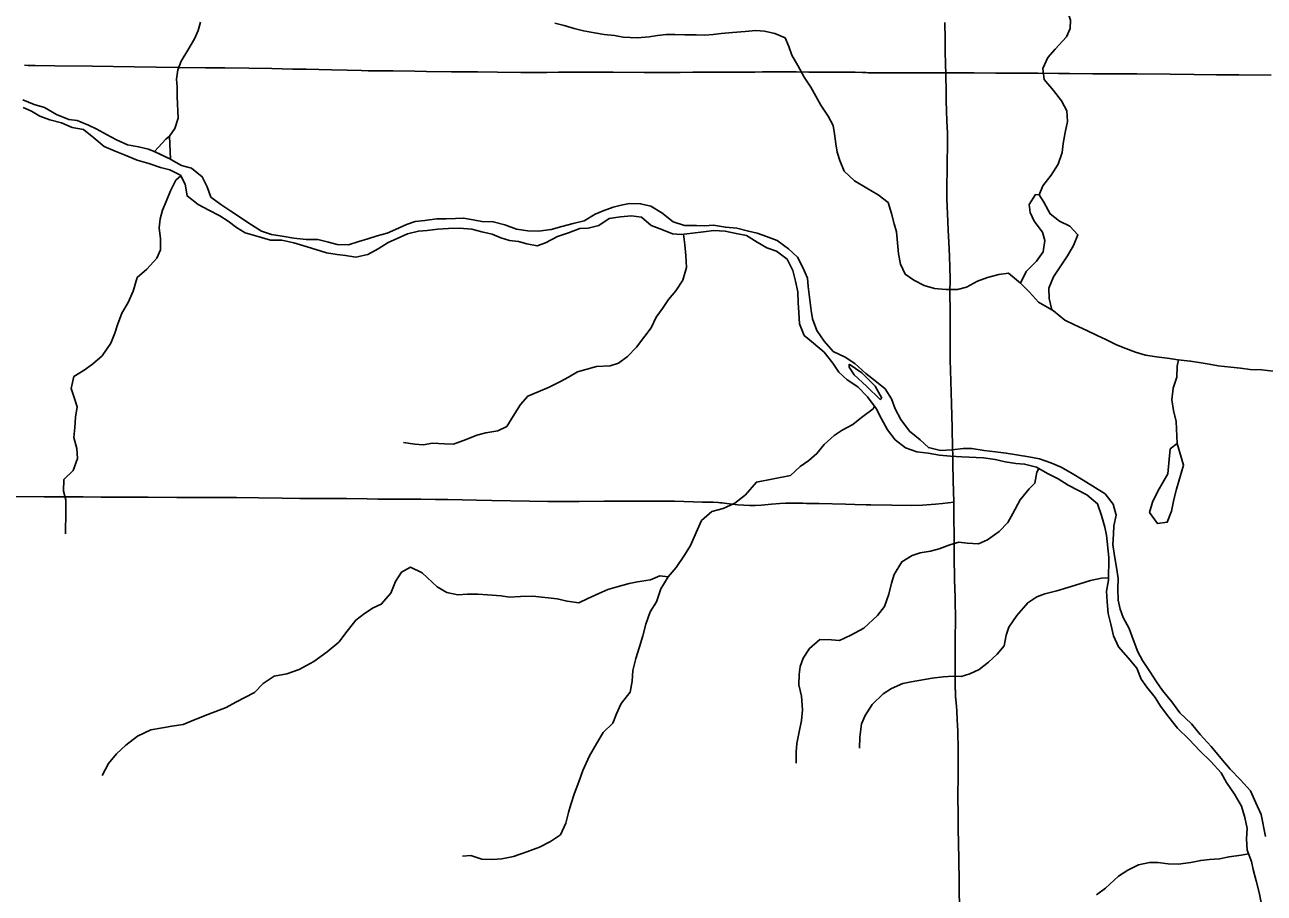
# Model space of a CAD drawing. Extents: x -87 to 2145, y -2128 to 440.
# Drawn here: x 120.1 to 158.42, y -963.04 to -936.21 of the extents above; entities that cross this region are included whole.
import ezdxf

# ---------------------------------------------------------------- set-up
doc = ezdxf.new("R2010")
doc.units = 0
for name, color, linetype in [('GM_X_County_Road', 7, 'Continuous'), ('GM_X_Major_River', 7, 'Continuous'), ('GM_X_Minor_Lake', 7, 'Continuous'), ('GM_X_Minor_River', 7, 'Continuous'), ('GM_X_Township_Road', 7, 'Continuous')]:
    doc.layers.add(name, color=color, linetype=linetype)

msp = doc.modelspace()

# ---------------------------------------------------------------- linework, layer by layer
at = {"layer": 'GM_X_County_Road'}
for points in [[(120.094, -937.453), (120.206, -937.46), (120.419, -937.465), (121.027, -937.476), (122.191, -937.488), (123.487, -937.503), (124.16, -937.51), (124.865, -937.52), (125.685, -937.535), (126.292, -937.537), (127.03, -937.547), (127.735, -937.559), (128.375, -937.572), (128.801, -937.579), (129.589, -937.593), (130.064, -937.604), (130.507, -937.617), (130.72, -937.623), (130.966, -937.627), (131.49, -937.632), (132.163, -937.642), (132.524, -937.645), (133.294, -937.656), (133.606, -937.659), (134.098, -937.662), (134.721, -937.669), (135.442, -937.676), (135.605, -937.675), (136.244, -937.675), (136.605, -937.672), (136.818, -937.672), (137.064, -937.671), (137.671, -937.67), (138.147, -937.671), (138.295, -937.671), (139.246, -937.676), (139.787, -937.679), (140.36, -937.676), (140.753, -937.674), (141.243, -937.67), (141.62, -937.67), (142.242, -937.671), (142.569, -937.667), (142.667, -937.666), (142.913, -937.661), (143.421, -937.661), (143.683, -937.659), (143.962, -937.663), (144.339, -937.667), (144.667, -937.669), (145.043, -937.667), (145.567, -937.673), (145.713, -937.673), (145.775, -937.672), (146.002, -937.677), (146.083, -937.68), (146.115, -937.681), (146.178, -937.688), (146.472, -937.691), (147.061, -937.693), (147.176, -937.693), (147.487, -937.689), (147.651, -937.69), (147.749, -937.689), (148.106, -937.691), (148.573, -937.692)], [(148.573, -937.692), (149, -937.694), (149.268, -937.695), (149.449, -937.692), (150.121, -937.698), (150.449, -937.699), (150.908, -937.701), (151.416, -937.705), (152.056, -937.712), (152.4, -937.715), (153.121, -937.72), (153.449, -937.721), (154.055, -937.721), (154.482, -937.723), (155.515, -937.733), (156.253, -937.74), (156.942, -937.748), (157.631, -937.753), (158.632, -937.761)]]:
    msp.add_lwpolyline(points, dxfattribs=at)
at = {"layer": 'GM_X_Major_River'}
for p, q in [((124.105, -940.116), (124.603, -940.358)), ((124.108, -940.117), (124.605, -940.359)), ((145.583, -946.69), (145.587, -946.787)), ((146.549, -947.788), (146.596, -947.743))]:
    msp.add_line(p, q, dxfattribs=at)
for points in [[(120.041, -938.526), (120.39, -938.672), (120.708, -938.757), (121.085, -938.974), (121.463, -939.131), (121.723, -939.165), (122.071, -939.311), (122.329, -939.435), (122.627, -939.591), (122.935, -939.756), (123.273, -939.912), (123.622, -939.978), (123.931, -940.053), (124.105, -940.116)], [(122.557, -939.962), (122.242, -939.695), (121.916, -939.438), (121.567, -939.382), (121.24, -939.235), (120.881, -939.138), (120.563, -939.032), (120.306, -938.876), (120.048, -938.761)], [(124.576, -939.649), (124.465, -939.741), (124.108, -940.117)], [(124.605, -940.359), (124.576, -939.649)], [(152.362, -950.427), (152.045, -950.231), (151.718, -950.074), (151.381, -949.877), (151.013, -949.78), (150.743, -949.765), (150.414, -949.708), (150.105, -949.632), (149.746, -949.585), (149.066, -949.552), (148.716, -949.535), (148.376, -949.499), (148.027, -949.442), (147.677, -949.395), (147.329, -949.278), (147.014, -949.031), (146.77, -948.716), (146.586, -948.382), (146.422, -948.058), (146.159, -947.702), (145.854, -947.396), (145.528, -947.179), (145.273, -946.934), (145.088, -946.66), (144.814, -946.324), (144.489, -946.047), (144.194, -945.801), (144.051, -945.447), (144.027, -945.096), (144.013, -944.795), (144, -944.454), (143.926, -944.122), (143.842, -943.8), (143.669, -943.446), (143.344, -943.199), (143.045, -943.093), (142.748, -942.917), (142.412, -942.72), (142.093, -942.654), (141.754, -942.577), (141.404, -942.56), (141.083, -942.604), (140.742, -942.648), (140.391, -942.681), (140.131, -942.666), (139.793, -942.529), (139.465, -942.403), (139.17, -942.147), (138.86, -942.11), (138.52, -942.134), (138.168, -942.187), (137.854, -942.402), (137.522, -942.485), (137.261, -942.5), (136.908, -942.634), (136.576, -942.748), (136.202, -942.941), (135.94, -943.036), (135.621, -942.969), (135.362, -942.904), (135.092, -942.869), (134.823, -942.784), (134.555, -942.678), (134.236, -942.602), (133.918, -942.516), (133.538, -942.488), (133.197, -942.502), (132.867, -942.525), (132.546, -942.559), (132.275, -942.584), (131.933, -942.668), (131.61, -942.812), (131.337, -942.937), (131.023, -943.131), (130.709, -943.305), (130.337, -943.388), (130.018, -943.332), (129.758, -943.307), (129.429, -943.25), (129.101, -943.144), (128.733, -943.037), (128.424, -942.94), (128.045, -942.863), (127.695, -942.856), (127.347, -942.759), (126.919, -942.631), (126.652, -942.465), (126.385, -942.27), (126.128, -942.105), (125.792, -941.928), (125.464, -941.761), (125.119, -941.494), (125.056, -941.132), (124.912, -940.849), (124.584, -940.692), (124.296, -940.616), (123.938, -940.489), (123.579, -940.392), (123.202, -940.235), (122.894, -940.108), (122.557, -939.962)], [(124.603, -940.358), (124.617, -940.365), (124.944, -940.551), (125.253, -940.636), (125.589, -940.902), (125.744, -941.215), (125.859, -941.528), (126.166, -941.763), (126.473, -941.959)], [(126.473, -941.959), (127.107, -942.39), (127.424, -942.586), (127.733, -942.681), (128.062, -942.737), (128.421, -942.803), (128.801, -942.839), (129.162, -942.835), (129.491, -942.921), (129.76, -942.995), (130.11, -943.001), (130.432, -942.906), (130.704, -942.821), (130.996, -942.725), (131.307, -942.64), (131.559, -942.534), (131.902, -942.379), (132.174, -942.284), (132.465, -942.248), (132.846, -942.205), (133.127, -942.199), (133.417, -942.194), (133.668, -942.178), (133.967, -942.233), (134.236, -942.288), (134.587, -942.293), (134.946, -942.39), (135.304, -942.516), (135.653, -942.572), (135.984, -942.577), (136.375, -942.534), (136.707, -942.439), (137.059, -942.344), (137.391, -942.26), (137.734, -942.055), (137.986, -941.949), (138.288, -941.844), (138.54, -941.778), (138.801, -941.732), (139.141, -941.737), (139.46, -941.813), (139.797, -942.019), (140.143, -942.295), (140.502, -942.411), (140.872, -942.408), (141.122, -942.422), (141.393, -942.396), (141.762, -942.462), (142.112, -942.488), (142.471, -942.584), (142.741, -942.639), (143.029, -942.744), (143.367, -942.87), (143.714, -943.126), (143.99, -943.381), (144.155, -943.705), (144.3, -944.038), (144.325, -944.289), (144.36, -944.62), (144.414, -945.032), (144.459, -945.293), (144.584, -945.646), (144.819, -945.98), (145.094, -946.296), (145.461, -946.472), (145.768, -946.668), (146.104, -946.984), (146.43, -947.24), (146.697, -947.455), (146.892, -947.759), (147.007, -948.071), (147.182, -948.405), (147.456, -948.76), (147.782, -949.026), (148.039, -949.271), (148.408, -949.357), (148.768, -949.333), (149.109, -949.299), (149.38, -949.293), (149.759, -949.359), (150.109, -949.405), (150.439, -949.441), (151.138, -949.553), (151.467, -949.618), (151.825, -949.744), (152.144, -949.87), (152.481, -950.066), (152.818, -950.272)], [(146.596, -947.743), (146.396, -947.374), (145.984, -946.955), (145.583, -946.69)], [(145.587, -946.787), (145.743, -947.021), (146.126, -947.369), (146.549, -947.788)], [(158.338, -963.372), (158.265, -963.018), (158.171, -962.654), (158.077, -962.309), (158.021, -962.056), (157.887, -961.711), (157.874, -961.358), (157.89, -961.036), (157.825, -960.703), (157.722, -960.348), (157.497, -959.981), (157.253, -959.614), (157.088, -959.318), (156.773, -958.97), (156.427, -958.641), (156.102, -958.292), (155.737, -957.933), (155.472, -957.595), (155.217, -957.258), (155.051, -956.993), (154.786, -956.676), (154.61, -956.42), (154.485, -956.086), (154.21, -955.768), (153.915, -955.42), (153.76, -955.084), (153.677, -954.72), (153.592, -954.396), (153.569, -954.033), (153.545, -953.71), (153.601, -953.369), (153.615, -952.663), (153.547, -951.977), (153.491, -951.724), (153.387, -951.37), (153.264, -951.004), (152.937, -950.726), (152.362, -950.427)], [(158.458, -961.289), (158.33, -960.601), (158.165, -960.246), (157.991, -959.879), (157.686, -959.531), (157.371, -959.203), (157.076, -958.865), (156.781, -958.507), (156.436, -958.137), (156.171, -957.8), (155.806, -957.46), (155.561, -957.123), (155.276, -956.775), (155.09, -956.51), (154.885, -956.184), (154.661, -955.847), (154.515, -955.582), (154.371, -955.197), (154.247, -954.862), (154.062, -954.516), (153.967, -954.262), (153.902, -953.979), (153.898, -953.636), (153.904, -953.314), (153.85, -952.97), (153.786, -952.616), (153.743, -952.263), (153.759, -951.941), (153.773, -951.689), (153.84, -951.358), (153.746, -951.013), (153.5, -950.696), (152.818, -950.272)]]:
    msp.add_lwpolyline(points, dxfattribs=at)
at = {"layer": 'GM_X_Minor_Lake'}
for points in [[(151.46, -941.46), (151.35, -941.449), (151.155, -941.756), (151.18, -942.007), (151.306, -942.27), (151.561, -942.615), (151.637, -942.866), (151.581, -943.216), (151.376, -943.513), (151.061, -943.829), (150.885, -944.187), (151.161, -944.462), (151.446, -944.777), (151.852, -945.015)], [(151.852, -945.015), (151.768, -944.662), (151.763, -944.342), (151.909, -943.993), (152.34, -943.339), (152.525, -943.021), (152.661, -942.693), (152.415, -942.428), (152.087, -942.273), (151.801, -942.047), (151.606, -941.683), (151.46, -941.46)], [(155.731, -949.144), (155.512, -949.312), (155.441, -950.08), (155.129, -950.612)], [(155.711, -950.552), (155.926, -949.809), (155.731, -949.144)], [(155.129, -950.612), (154.961, -950.951), (154.874, -951.272), (155.118, -951.619), (155.42, -951.575), (155.548, -951.235), (155.626, -950.874), (155.711, -950.552)]]:
    msp.add_lwpolyline(points, dxfattribs=at)
at = {"layer": 'GM_X_Minor_River'}
for points in [[(151.46, -941.46), (151.574, -941.182), (151.83, -940.855), (152.046, -940.508), (152.172, -940.149), (152.206, -939.869), (152.262, -939.529), (152.338, -939.19), (152.313, -938.859), (152.148, -938.555), (151.903, -938.231), (151.618, -937.895), (151.573, -937.554), (151.729, -937.216), (151.954, -936.959), (152.31, -936.574), (152.425, -936.315), (152.429, -936.065), (152.353, -935.803), (152.458, -935.474), (152.674, -935.137), (152.819, -934.828), (152.734, -934.556), (152.489, -934.222)], [(124.576, -939.649), (124.742, -939.413), (124.84, -939.095), (124.815, -938.433), (124.813, -938.132), (124.789, -937.881), (124.835, -937.602), (124.942, -937.334), (125.14, -936.988), (125.349, -936.642), (125.465, -936.384), (125.531, -936.125)], [(136.486, -936.154), (136.774, -936.231), (137.082, -936.318), (137.38, -936.395), (137.719, -936.453), (138.018, -936.501), (138.338, -936.538), (138.597, -936.584), (139.036, -936.605), (139.407, -936.573), (139.658, -936.539), (139.929, -936.506), (140.199, -936.502), (140.509, -936.519), (140.859, -936.518), (141.129, -936.524), (141.38, -936.51), (141.631, -936.476), (141.982, -936.444), (142.373, -936.413), (142.704, -936.381), (142.973, -936.407), (143.292, -936.475), (143.608, -936.613), (143.722, -936.876), (143.816, -937.139), (143.998, -937.464), (144.2, -937.819), (144.402, -938.134), (144.556, -938.408), (144.709, -938.693), (144.941, -939.029), (145.094, -939.313), (145.138, -939.574), (145.181, -939.886), (145.215, -940.137), (145.298, -940.4), (145.431, -940.733), (145.754, -941.022), (146.138, -941.251), (146.484, -941.46), (146.798, -941.697), (146.9, -942.041), (146.982, -942.353), (147.056, -942.605), (147.078, -942.946), (147.11, -943.278), (147.173, -943.6), (147.315, -943.914), (147.591, -944.091), (147.907, -944.258), (148.225, -944.356), (148.575, -944.384), (148.935, -944.383), (149.217, -944.309), (149.551, -944.127), (149.864, -944.014), (150.216, -943.922), (150.518, -943.879), (150.885, -944.187)], [(124.924, -940.872), (124.776, -941.009), (124.611, -941.337), (124.475, -941.665), (124.361, -941.934), (124.286, -942.204), (124.252, -942.474), (124.297, -942.815), (124.301, -943.156), (124.187, -943.414), (123.871, -943.76), (123.576, -944.016), (123.449, -944.435), (123.303, -944.783), (123.098, -945.12), (122.972, -945.479), (122.887, -945.738), (122.762, -946.047), (122.496, -946.433), (122.201, -946.689), (121.938, -946.875), (121.624, -947.07), (121.538, -947.44), (121.614, -947.691), (121.719, -948.014), (121.674, -948.324), (121.649, -948.644), (121.624, -948.954), (121.708, -949.296), (121.733, -949.607)], [(140.463, -942.674), (140.512, -943.003), (140.537, -943.334), (140.561, -943.705), (140.444, -944.094), (140.229, -944.421), (140.004, -944.698), (139.819, -944.976), (139.625, -945.243), (139.469, -945.571), (139.275, -945.829), (139.009, -946.165), (138.734, -946.451), (138.46, -946.657), (138.198, -946.743), (137.778, -946.766), (137.446, -946.851), (137.194, -946.927), (136.911, -947.092), (136.639, -947.238), (136.316, -947.403), (135.973, -947.548), (135.65, -947.683), (135.426, -947.939), (135.2, -948.297), (135.004, -948.614), (134.722, -948.75), (134.36, -948.814), (134.079, -948.889), (133.746, -949.014), (133.354, -949.158), (133.083, -949.153), (132.703, -949.137), (132.422, -949.183), (132.162, -949.168), (131.813, -949.112)], [(151.852, -945.015), (151.91, -945.044), (152.254, -945.333), (152.55, -945.48), (152.936, -945.65), (153.253, -945.808), (153.52, -945.934), (153.856, -946.092), (154.144, -946.209), (154.441, -946.317), (154.749, -946.414), (155.088, -946.462), (155.417, -946.51), (155.756, -946.558), (156.135, -946.597), (156.404, -946.643), (156.713, -946.691), (156.992, -946.738), (157.391, -946.787), (157.691, -946.814), (157.98, -946.861), (158.35, -946.87), (158.699, -946.908)], [(155.77, -946.559), (155.731, -946.758), (155.713, -947.088), (155.605, -947.436), (155.566, -947.796), (155.619, -948.118), (155.7, -948.46), (155.731, -949.145)], [(146.372, -947.99), (146.326, -948.07), (145.971, -948.335), (145.698, -948.551), (145.374, -948.726), (145.121, -948.892), (144.816, -949.177), (144.592, -949.454), (144.338, -949.67), (144.075, -949.857), (143.77, -950.132)], [(121.733, -949.607), (121.599, -949.98), (121.312, -950.256), (121.304, -950.618), (121.369, -950.882), (121.372, -951.234), (121.357, -951.929)], [(143.77, -950.132), (142.722, -950.332), (142.382, -950.727), (142.055, -950.983), (141.69, -951.146), (141.347, -951.24), (141.02, -951.525), (140.861, -951.894), (140.682, -952.294), (140.495, -952.592), (140.236, -952.969), (139.989, -953.266), (139.77, -953.635), (139.631, -954.035), (139.434, -954.343), (139.306, -954.723), (139.208, -955.084), (139.11, -955.424), (138.992, -955.784), (138.904, -956.155), (138.877, -956.487), (138.82, -956.828), (138.541, -957.175), (138.394, -957.494), (138.278, -957.784), (137.98, -958.07), (137.783, -958.398), (137.564, -958.797), (137.353, -959.246), (137.235, -959.596), (137.098, -959.946), (136.98, -960.296), (136.914, -960.546), (136.827, -960.877), (136.659, -961.236), (136.353, -961.441), (136.018, -961.615), (135.624, -961.758), (135.209, -961.901), (134.846, -961.974), (134.564, -961.998), (134.233, -961.981), (133.894, -961.873), (133.632, -961.888)], [(151.45, -949.917), (151.39, -950.028), (151.325, -950.367)], [(151.325, -950.367), (151.154, -950.539), (150.875, -950.886), (150.645, -951.304), (150.489, -951.583), (150.222, -951.859), (149.865, -952.114), (149.591, -952.239), (149.24, -952.221), (148.98, -952.196), (148.697, -952.27), (148.373, -952.395), (148.1, -952.469), (147.788, -952.523), (147.535, -952.599), (147.22, -952.794), (146.98, -953.191), (146.894, -953.462), (146.817, -953.793), (146.679, -954.183), (146.462, -954.46), (146.042, -954.844), (145.636, -955.067), (145.291, -955.231), (145.04, -955.206), (144.679, -955.198), (144.362, -955.474), (144.165, -955.772), (144.069, -956.032), (144.044, -956.283), (144.037, -956.595), (144.11, -956.95), (144.141, -957.373), (144.114, -957.705), (144.047, -958.056), (143.969, -958.407), (143.954, -958.669), (143.946, -959.021)], [(139.989, -953.266), (139.739, -953.231), (139.445, -953.356), (139.042, -953.418), (138.79, -953.473), (138.416, -953.576), (138.123, -953.65), (137.849, -953.776), (137.505, -953.93), (137.231, -954.065), (136.87, -954.017), (136.56, -953.94), (135.809, -953.864), (135.427, -953.866), (135.085, -953.889), (134.825, -953.853), (134.404, -953.814), (134.113, -953.798), (133.791, -953.801), (133.49, -953.815), (133.15, -953.748), (132.852, -953.57), (132.389, -953.137), (132.031, -952.968), (131.747, -953.114), (131.56, -953.402), (131.422, -953.762), (131.124, -954.108), (130.87, -954.224), (130.605, -954.399), (130.34, -954.605), (130.072, -954.942), (129.814, -955.279), (129.446, -955.584), (129.038, -955.878), (128.581, -956.12), (128.206, -956.263), (127.813, -956.336), (127.477, -956.56), (127.2, -956.837), (126.905, -956.992), (126.631, -957.137), (126.327, -957.302), (125.76, -957.512), (125.375, -957.675), (125, -957.828), (124.648, -957.871), (124.355, -957.926), (124.002, -957.989), (123.587, -958.182), (123.229, -958.466), (122.942, -958.732), (122.695, -959.029), (122.497, -959.398)], [(153.603, -953.29), (153.385, -953.306), (153.053, -953.379), (152.719, -953.483), (152.345, -953.596), (152.012, -953.69), (151.638, -953.783), (151.385, -953.878), (151.11, -954.064), (150.77, -954.46), (150.522, -954.817), (150.446, -955.068), (150.379, -955.399), (150.163, -955.656), (149.897, -955.902), (149.611, -956.128), (149.317, -956.263), (149.054, -956.338), (148.803, -956.333), (148.491, -956.356), (148.159, -956.39), (147.504, -956.507), (147.251, -956.562), (146.897, -956.716), (146.642, -956.872), (146.304, -957.207), (146.086, -957.545), (145.97, -957.805), (145.921, -958.217), (145.904, -958.559)], [(157.93, -961.822), (157.706, -961.859), (157.333, -961.912), (157.041, -961.976), (156.729, -962), (156.457, -962.024), (156.155, -962.088), (155.762, -962.141), (155.451, -962.134), (155.13, -962.087), (154.869, -962.092), (154.536, -962.165), (154.201, -962.33), (153.916, -962.515), (153.517, -962.879), (153.231, -963.085)]]:
    msp.add_lwpolyline(points, dxfattribs=at)
at = {"layer": 'GM_X_Township_Road'}
for points in [[(148.573, -937.692), (148.567, -937.449), (148.556, -937.002), (148.552, -936.658), (148.547, -936.133)], [(148.82, -950.953), (148.806, -950.283), (148.796, -949.761), (148.79, -949.663), (148.791, -949.467), (148.787, -949.306), (148.771, -948.651), (148.753, -947.913), (148.733, -947.218), (148.715, -946.559), (148.712, -945.986), (148.71, -945.413), (148.708, -945.048), (148.705, -944.501), (148.707, -944.043), (148.704, -943.7), (148.693, -943.351), (148.668, -942.925), (148.651, -942.566), (148.639, -942.288), (148.612, -941.583), (148.603, -941.239), (148.613, -940.626), (148.616, -940.421), (148.624, -939.966), (148.627, -939.784), (148.63, -939.67), (148.624, -939.545), (148.616, -939.372), (148.606, -939.175), (148.604, -939.11), (148.6, -938.929), (148.591, -938.505), (148.586, -938.209), (148.576, -937.822), (148.573, -937.692)], [(119.633, -950.78), (120.699, -950.787), (120.928, -950.789), (121.338, -950.79), (121.633, -950.79), (121.912, -950.792), (122.469, -950.797), (123.108, -950.798), (123.912, -950.803), (124.798, -950.806), (126.651, -950.815), (127.324, -950.82), (128.062, -950.829), (128.603, -950.838), (129.522, -950.843), (130.047, -950.845), (130.686, -950.855), (131.014, -950.859), (131.605, -950.862), (132.343, -950.867), (132.802, -950.868), (133.179, -950.873), (134.065, -950.889), (134.541, -950.899), (135.706, -950.922), (136.277, -950.934), (137.243, -950.93), (138.015, -950.927), (138.566, -950.925), (138.712, -950.924), (138.81, -950.923), (138.973, -950.922), (139.187, -950.92), (139.416, -950.919), (139.728, -950.921), (140.187, -950.925), (141.053, -950.951), (141.383, -950.96), (141.539, -950.969), (141.611, -950.974), (141.661, -950.976), (141.725, -950.985), (141.81, -950.997), (141.968, -951.019), (142.146, -951.035), (142.518, -951.059), (142.682, -951.056), (142.877, -951.045), (143.184, -951.015), (143.442, -950.994), (143.621, -950.987), (143.734, -950.984), (143.897, -950.985), (144.043, -950.988), (144.156, -950.99), (144.268, -950.994), (144.665, -951), (145.471, -951.013), (145.766, -951.022), (146.11, -951.033), (146.256, -951.04), (146.908, -951.05), (147.511, -951.058), (147.853, -951.051), (147.984, -951.041), (148.261, -951.017), (148.472, -950.992), (148.82, -950.953)], [(148.997, -963.457), (148.99, -962.933), (148.986, -962.654), (148.978, -962.031), (148.966, -961.457), (148.959, -961.08), (148.953, -960.522), (148.947, -960.145), (148.948, -960.08), (148.948, -960.018), (148.951, -959.922), (148.956, -959.515), (148.957, -959.139), (148.956, -958.877), (148.954, -958.598), (148.945, -958.041), (148.939, -957.844), (148.931, -957.68), (148.914, -957.402), (148.902, -957.255), (148.878, -956.961), (148.876, -956.914), (148.874, -956.869), (148.873, -956.836), (148.871, -956.773), (148.87, -956.74), (148.869, -956.643), (148.866, -956.267), (148.866, -955.824), (148.864, -955.726), (148.862, -955.595), (148.862, -955.481), (148.864, -955.452), (148.865, -955.372), (148.867, -955.261), (148.867, -955.149), (148.865, -955.131), (148.87, -954.942), (148.873, -954.816), (148.876, -954.671), (148.876, -954.524), (148.873, -954.36), (148.868, -954.181), (148.86, -953.889), (148.849, -953.37), (148.843, -953.121), (148.837, -952.865), (148.832, -952.032), (148.828, -951.393), (148.82, -950.953)]]:
    msp.add_lwpolyline(points, dxfattribs=at)

doc.saveas('drawing.dxf')
